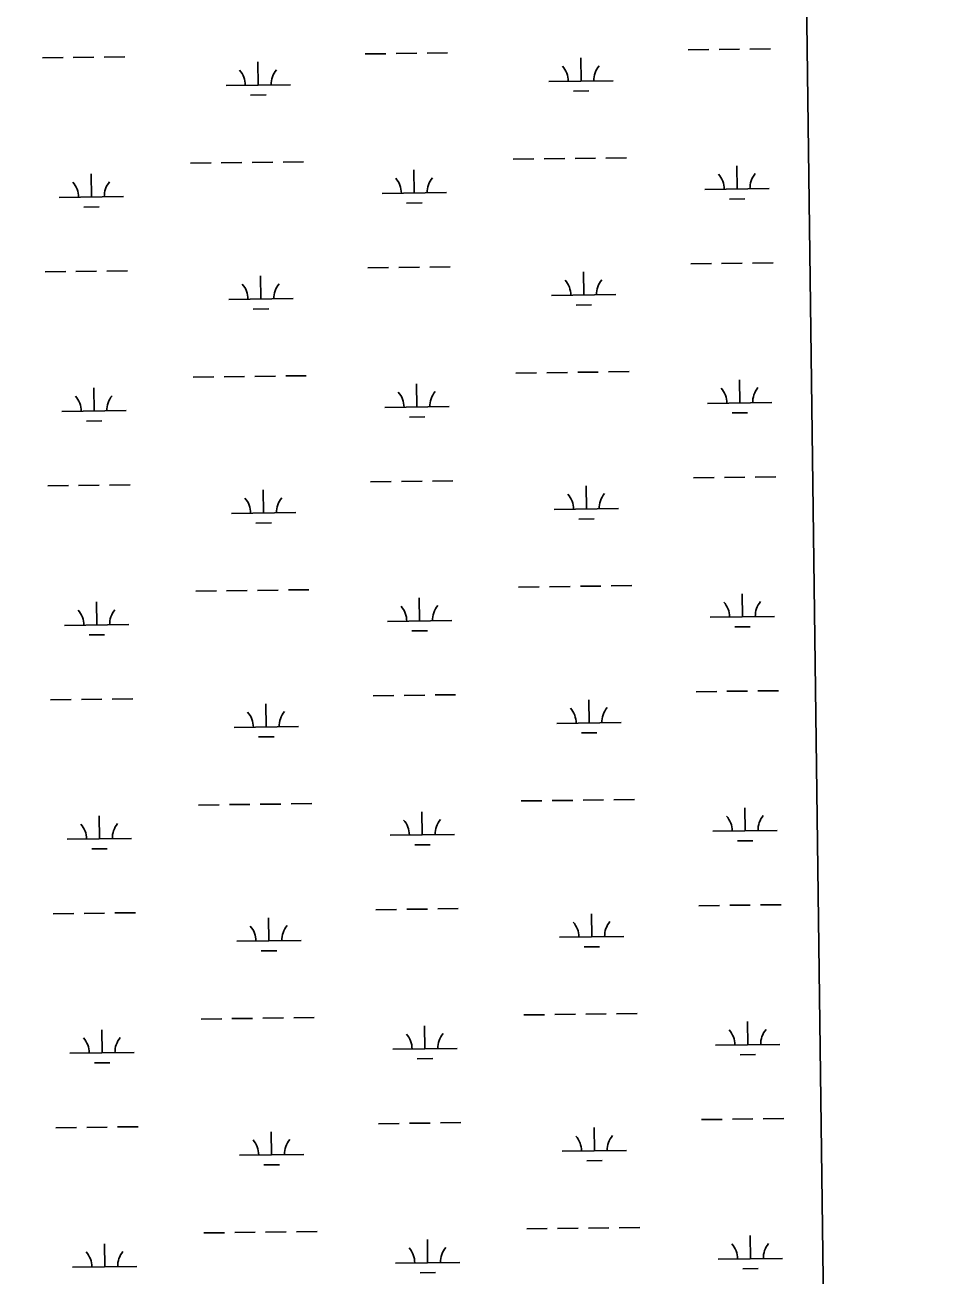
# Model space of a CAD drawing. Extents: x 3715084 to 3753216, y 488173 to 513963.
# Drawn here: x 3749608 to 3751049, y 509471 to 511416 of the extents above; entities that cross this region are included whole.
import ezdxf

# ---------------------------------------------------------------- set-up
doc = ezdxf.new("R2010")
doc.units = 0
doc.layers.add('V-GRID-FRAM', color=7, linetype='Continuous')
doc.layers.add('V-WETL-SWMP', color=7, linetype='Continuous')

msp = doc.modelspace()

# ---------------------------------------------------------------- linework, layer by layer
at = {"layer": 'V-GRID-FRAM'}
msp.add_lwpolyline([(3719350.3, 493590.7), (3719130.8, 511772.1), (3750813.3, 512168.5), (3751048.6, 493987.2), (3719350.3, 493590.7)], dxfattribs=at)
at = {"layer": 'V-WETL-SWMP'}
for p, q in [((3750813.3, 512168.5), (3750920.2, 503910.6)), ((3750136.6, 511371), (3750168.6, 511371.4)), ((3750184.6, 511371.6), (3750216.6, 511372)), ((3750232.6, 511372.2), (3750264.6, 511372.6)), ((3750638.5, 511377.3), (3750670.5, 511377.7)), ((3750686.5, 511377.9), (3750718.5, 511378.3)), ((3750734.5, 511378.5), (3750766.5, 511378.9)), ((3749634.7, 511364.8), (3749666.7, 511365.2)), ((3749682.7, 511365.4), (3749714.7, 511365.8)), ((3749730.7, 511366), (3749762.7, 511366.4)), ((3749970.1, 511322.5), (3749969.7, 511358.5)), ((3750472, 511328.8), (3750471.6, 511364.8)), ((3749920.1, 511321.9), (3750020.1, 511323.2)), ((3750422, 511328.2), (3750522, 511329.4)), ((3750460.2, 511313.2), (3750484.2, 511313.5)), ((3749958.3, 511307), (3749982.3, 511307.3)), ((3749864.8, 511201.1), (3749896.8, 511201.5)), ((3749912.8, 511201.7), (3749944.8, 511202.1)), ((3749960.8, 511202.3), (3749992.8, 511202.7)), ((3750008.8, 511202.9), (3750040.8, 511203.3)), ((3750366.7, 511207.4), (3750398.7, 511207.8)), ((3750414.7, 511208), (3750446.7, 511208.4)), ((3750462.7, 511208.6), (3750494.7, 511209)), ((3750510.7, 511209.2), (3750542.7, 511209.6)), ((3750714.6, 511161), (3750714.1, 511197)), ((3749710.9, 511148.5), (3749710.4, 511184.5)), ((3750212.7, 511154.7), (3750212.3, 511190.7)), ((3750162.7, 511154.1), (3750262.7, 511155.4)), ((3750664.6, 511160.4), (3750764.6, 511161.6)), ((3749660.9, 511147.8), (3749760.8, 511149.1)), ((3750200.9, 511139.2), (3750224.9, 511139.5)), ((3750702.8, 511145.4), (3750726.8, 511145.7)), ((3749699, 511132.9), (3749723, 511133.2)), ((3750140.8, 511038.4), (3750172.8, 511038.8)), ((3750188.8, 511039), (3750220.8, 511039.4)), ((3750236.8, 511039.6), (3750268.8, 511040)), ((3750642.6, 511044.7), (3750674.6, 511045.1)), ((3750690.6, 511045.3), (3750722.6, 511045.7)), ((3750738.6, 511045.9), (3750770.6, 511046.3)), ((3749638.9, 511032.1), (3749670.9, 511032.5)), ((3749686.9, 511032.7), (3749718.9, 511033.1)), ((3749734.9, 511033.3), (3749766.9, 511033.7)), ((3749974.3, 510989.9), (3749973.8, 511025.9)), ((3750476.2, 510996.2), (3750475.7, 511032.2)), ((3749924.3, 510989.3), (3750024.3, 510990.5)), ((3750426.2, 510995.5), (3750526.2, 510996.8)), ((3750464.4, 510980.6), (3750488.4, 510980.9)), ((3749962.5, 510974.3), (3749986.5, 510974.6)), ((3749869, 510868.5), (3749901, 510868.9)), ((3749917, 510869.1), (3749948.9, 510869.5)), ((3749964.9, 510869.7), (3749996.9, 510870.1)), ((3750012.9, 510870.3), (3750044.9, 510870.7)), ((3750370.8, 510874.8), (3750402.8, 510875.2)), ((3750418.8, 510875.4), (3750450.8, 510875.8)), ((3750466.8, 510876), (3750498.8, 510876.4)), ((3750514.8, 510876.6), (3750546.8, 510877)), ((3750718.7, 510828.4), (3750718.3, 510864.4)), ((3749715, 510815.8), (3749714.6, 510851.8)), ((3750216.9, 510822.1), (3750216.4, 510858.1)), ((3750668.8, 510827.7), (3750768.7, 510829)), ((3749665, 510815.2), (3749765, 510816.4)), ((3750166.9, 510821.5), (3750266.9, 510822.7)), ((3750205.1, 510806.5), (3750229.1, 510806.8)), ((3750706.9, 510812.8), (3750730.9, 510813.1)), ((3749703.2, 510800.2), (3749727.2, 510800.5)), ((3750240.9, 510706.9), (3750272.9, 510707.3)), ((3750646.8, 510712), (3750678.8, 510712.4)), ((3750694.8, 510712.6), (3750726.8, 510713)), ((3750742.8, 510713.2), (3750774.8, 510713.6)), ((3749643, 510699.5), (3749675, 510699.9)), ((3749691, 510700.1), (3749723, 510700.5)), ((3749739, 510700.7), (3749771, 510701.1)), ((3749978.4, 510657.2), (3749978, 510693.2)), ((3750144.9, 510705.7), (3750176.9, 510706.1)), ((3750192.9, 510706.3), (3750224.9, 510706.7)), ((3750480.3, 510663.5), (3750479.9, 510699.5)), ((3749928.5, 510656.6), (3750028.4, 510657.9)), ((3750430.3, 510662.9), (3750530.3, 510664.1)), ((3749966.6, 510641.7), (3749990.6, 510642)), ((3750468.5, 510647.9), (3750492.5, 510648.2)), ((3749873.1, 510535.8), (3749905.1, 510536.2)), ((3749921.1, 510536.4), (3749953.1, 510536.8)), ((3749969.1, 510537), (3750001.1, 510537.4)), ((3750017.1, 510537.6), (3750049.1, 510538)), ((3750375, 510542.1), (3750407, 510542.5)), ((3750423, 510542.7), (3750455, 510543.1)), ((3750471, 510543.3), (3750503, 510543.7)), ((3750519, 510543.9), (3750551, 510544.3)), ((3749719.2, 510483.2), (3749718.7, 510519.2)), ((3750221, 510489.4), (3750220.6, 510525.4)), ((3750722.9, 510495.7), (3750722.5, 510531.7)), ((3750672.9, 510495.1), (3750772.9, 510496.3)), ((3749669.2, 510482.5), (3749769.2, 510483.8)), ((3750171, 510488.8), (3750271, 510490.1)), ((3750209.2, 510473.9), (3750233.2, 510474.2)), ((3750711.1, 510480.1), (3750735.1, 510480.4)), ((3749707.4, 510467.6), (3749731.4, 510467.9)), ((3750650.9, 510379.4), (3750682.9, 510379.8)), ((3750698.9, 510380), (3750730.9, 510380.4)), ((3750746.9, 510380.6), (3750778.9, 510381)), ((3749647.2, 510366.8), (3749679.2, 510367.2)), ((3749695.2, 510367.4), (3749727.2, 510367.8)), ((3749743.2, 510368), (3749775.2, 510368.4)), ((3749982.6, 510324.6), (3749982.2, 510360.6)), ((3750149.1, 510373.1), (3750181.1, 510373.5)), ((3750197.1, 510373.7), (3750229.1, 510374.1)), ((3750245.1, 510374.3), (3750277.1, 510374.7)), ((3750484.5, 510330.9), (3750484, 510366.9)), ((3749932.6, 510324), (3750032.6, 510325.2)), ((3750434.5, 510330.2), (3750534.5, 510331.5)), ((3749970.8, 510309), (3749994.8, 510309.3)), ((3750472.7, 510315.3), (3750496.7, 510315.6)), ((3749877.3, 510203.2), (3749909.3, 510203.6)), ((3749925.3, 510203.8), (3749957.3, 510204.2)), ((3749973.3, 510204.4), (3750005.3, 510204.8)), ((3750021.3, 510205), (3750053.3, 510205.4)), ((3750379.1, 510209.5), (3750411.1, 510209.9)), ((3750427.1, 510210.1), (3750459.1, 510210.5)), ((3750475.1, 510210.7), (3750507.1, 510211.1)), ((3750523.1, 510211.3), (3750555.1, 510211.7)), ((3749723.3, 510150.5), (3749722.9, 510186.5)), ((3750225.2, 510156.8), (3750224.7, 510192.8)), ((3750727.1, 510163.1), (3750726.6, 510199.1)), ((3750677.1, 510162.4), (3750777.1, 510163.7)), ((3749673.3, 510149.9), (3749773.3, 510151.1)), ((3750175.2, 510156.2), (3750275.2, 510157.4)), ((3750715.3, 510147.5), (3750739.3, 510147.8)), ((3749711.5, 510134.9), (3749735.5, 510135.2)), ((3750213.4, 510141.2), (3750237.4, 510141.5)), ((3750655.1, 510046.7), (3750687.1, 510047.1)), ((3750703.1, 510047.3), (3750735.1, 510047.7)), ((3750751.1, 510047.9), (3750783.1, 510048.3)), ((3749651.4, 510034.2), (3749683.4, 510034.6)), ((3749699.4, 510034.8), (3749731.4, 510035.2)), ((3749747.4, 510035.4), (3749779.4, 510035.8)), ((3749986.8, 509991.9), (3749986.3, 510027.9)), ((3750153.2, 510040.5), (3750185.2, 510040.9)), ((3750201.2, 510041.1), (3750233.2, 510041.5)), ((3750249.2, 510041.7), (3750281.2, 510042.1)), ((3750488.6, 509998.2), (3750488.2, 510034.2)), ((3749936.8, 509991.3), (3750036.8, 509992.6)), ((3750438.6, 509997.6), (3750538.6, 509998.8)), ((3749975, 509976.4), (3749999, 509976.7)), ((3750476.8, 509982.6), (3750500.8, 509982.9)), ((3749881.4, 509870.5), (3749913.4, 509870.9)), ((3749929.4, 509871.1), (3749961.4, 509871.5)), ((3749977.4, 509871.7), (3750009.4, 509872.1)), ((3750025.4, 509872.3), (3750057.4, 509872.7)), ((3750383.3, 509876.8), (3750415.3, 509877.2)), ((3750431.3, 509877.4), (3750463.3, 509877.8)), ((3750479.3, 509878), (3750511.3, 509878.4)), ((3750527.3, 509878.6), (3750559.3, 509879)), ((3749727.5, 509817.9), (3749727, 509853.9)), ((3750229.3, 509824.1), (3750228.9, 509860.1)), ((3750731.2, 509830.4), (3750730.8, 509866.4)), ((3749677.5, 509817.2), (3749777.5, 509818.5)), ((3750179.4, 509823.5), (3750279.3, 509824.8)), ((3750681.2, 509829.8), (3750781.2, 509831)), ((3750719.4, 509814.8), (3750743.4, 509815.1)), ((3749715.7, 509802.3), (3749739.7, 509802.6)), ((3750217.5, 509808.6), (3750241.5, 509808.9)), ((3750755.3, 509715.3), (3750787.2, 509715.7)), ((3749655.5, 509701.5), (3749687.5, 509701.9)), ((3749703.5, 509702.1), (3749735.5, 509702.5)), ((3749751.5, 509702.7), (3749783.5, 509703.1)), ((3750157.4, 509707.8), (3750189.4, 509708.2)), ((3750205.4, 509708.4), (3750237.4, 509708.8)), ((3750253.4, 509709), (3750285.4, 509709.4)), ((3750492.8, 509665.6), (3750492.3, 509701.6)), ((3750659.3, 509714.1), (3750691.3, 509714.5)), ((3750707.3, 509714.7), (3750739.3, 509715.1)), ((3749990.9, 509659.3), (3749990.5, 509695.3)), ((3749940.9, 509658.7), (3750040.9, 509659.9)), ((3750442.8, 509664.9), (3750542.8, 509666.2)), ((3749979.1, 509643.7), (3750003.1, 509644)), ((3750481, 509650), (3750505, 509650.3)), ((3750387.5, 509544.2), (3750419.5, 509544.6)), ((3750435.4, 509544.8), (3750467.4, 509545.2)), ((3750483.4, 509545.4), (3750515.4, 509545.8)), ((3750531.4, 509546), (3750563.4, 509546.4)), ((3749731.6, 509485.2), (3749731.2, 509521.2)), ((3749885.6, 509537.9), (3749917.6, 509538.3)), ((3749933.6, 509538.5), (3749965.6, 509538.9)), ((3749981.6, 509539.1), (3750013.6, 509539.5)), ((3750029.6, 509539.7), (3750061.6, 509540.1)), ((3750233.5, 509491.5), (3750233.1, 509527.5)), ((3750735.4, 509497.8), (3750734.9, 509533.8)), ((3749681.6, 509484.6), (3749781.6, 509485.8)), ((3750183.5, 509490.9), (3750283.5, 509492.1)), ((3750685.4, 509497.1), (3750785.4, 509498.4)), ((3750723.6, 509482.2), (3750747.6, 509482.5)), ((3750221.7, 509475.9), (3750245.7, 509476.2))]:
    msp.add_line(p, q, dxfattribs=at)
for centre, start, end in [((3750416.8, 511328.6), 359.9442, 41.4878), ((3750527.2, 511330), 139.9442, 181.4878), ((3749914.9, 511322.3), 359.9442, 41.4878), ((3750025.4, 511323.7), 139.9442, 181.4878), ((3750157.5, 511154.5), 359.9442, 41.4878), ((3750268, 511155.9), 139.9442, 181.4878), ((3750659.3, 511160.8), 359.9442, 41.4878), ((3750769.8, 511162.2), 139.9442, 181.4878), ((3749655.6, 511148.3), 359.9442, 41.4878), ((3749766.1, 511149.6), 139.9442, 181.4878), ((3750420.9, 510995.9), 359.9442, 41.4878), ((3750531.4, 510997.3), 139.9442, 181.4878), ((3749919, 510989.7), 359.9442, 41.4878), ((3750029.5, 510991), 139.9442, 181.4878), ((3750161.6, 510821.9), 359.9442, 41.4878), ((3750272.1, 510823.3), 139.9442, 181.4878), ((3750663.5, 510828.1), 359.9442, 41.4878), ((3750774, 510829.5), 139.9442, 181.4878), ((3749659.8, 510815.6), 359.9442, 41.4878), ((3749770.2, 510817), 139.9442, 181.4878), ((3749923.2, 510657), 359.9442, 41.4878), ((3750033.7, 510658.4), 139.9442, 181.4878), ((3750425.1, 510663.3), 359.9442, 41.4878), ((3750535.5, 510664.7), 139.9442, 181.4878), ((3750276.3, 510490.6), 139.9442, 181.4878), ((3750667.7, 510495.5), 359.9442, 41.4878), ((3750778.1, 510496.9), 139.9442, 181.4878), ((3749663.9, 510483), 359.9442, 41.4878), ((3749774.4, 510484.3), 139.9442, 181.4878), ((3750165.8, 510489.2), 359.9442, 41.4878), ((3749927.4, 510324.4), 359.9442, 41.4878), ((3750037.8, 510325.8), 139.9442, 181.4878), ((3750429.2, 510330.6), 359.9442, 41.4878), ((3750539.7, 510332), 139.9442, 181.4878), ((3750671.8, 510162.8), 359.9442, 41.4878), ((3750782.3, 510164.2), 139.9442, 181.4878), ((3749668.1, 510150.3), 359.9442, 41.4878), ((3749778.6, 510151.7), 139.9442, 181.4878), ((3750169.9, 510156.6), 359.9442, 41.4878), ((3750280.4, 510158), 139.9442, 181.4878), ((3749931.5, 509991.7), 359.9442, 41.4878), ((3750042, 509993.1), 139.9442, 181.4878), ((3750433.4, 509998), 359.9442, 41.4878), ((3750543.9, 509999.4), 139.9442, 181.4878), ((3750676, 509830.2), 359.9442, 41.4878), ((3750786.5, 509831.6), 139.9442, 181.4878), ((3749672.2, 509817.7), 359.9442, 41.4878), ((3749782.7, 509819), 139.9442, 181.4878), ((3750174.1, 509823.9), 359.9442, 41.4878), ((3750284.6, 509825.3), 139.9442, 181.4878), ((3749935.7, 509659.1), 359.9442, 41.4878), ((3750046.2, 509660.5), 139.9442, 181.4878), ((3750437.5, 509665.3), 359.9442, 41.4878), ((3750548, 509666.7), 139.9442, 181.4878), ((3750680.1, 509497.6), 359.9442, 41.4878), ((3750790.6, 509498.9), 139.9442, 181.4878), ((3749676.4, 509485), 359.9442, 41.4878), ((3749786.9, 509486.4), 139.9442, 181.4878), ((3750178.3, 509491.3), 359.9442, 41.4878), ((3750288.7, 509492.7), 139.9442, 181.4878)]:
    msp.add_arc(centre, 35.2, start, end, dxfattribs=at)

doc.saveas('drawing.dxf')
